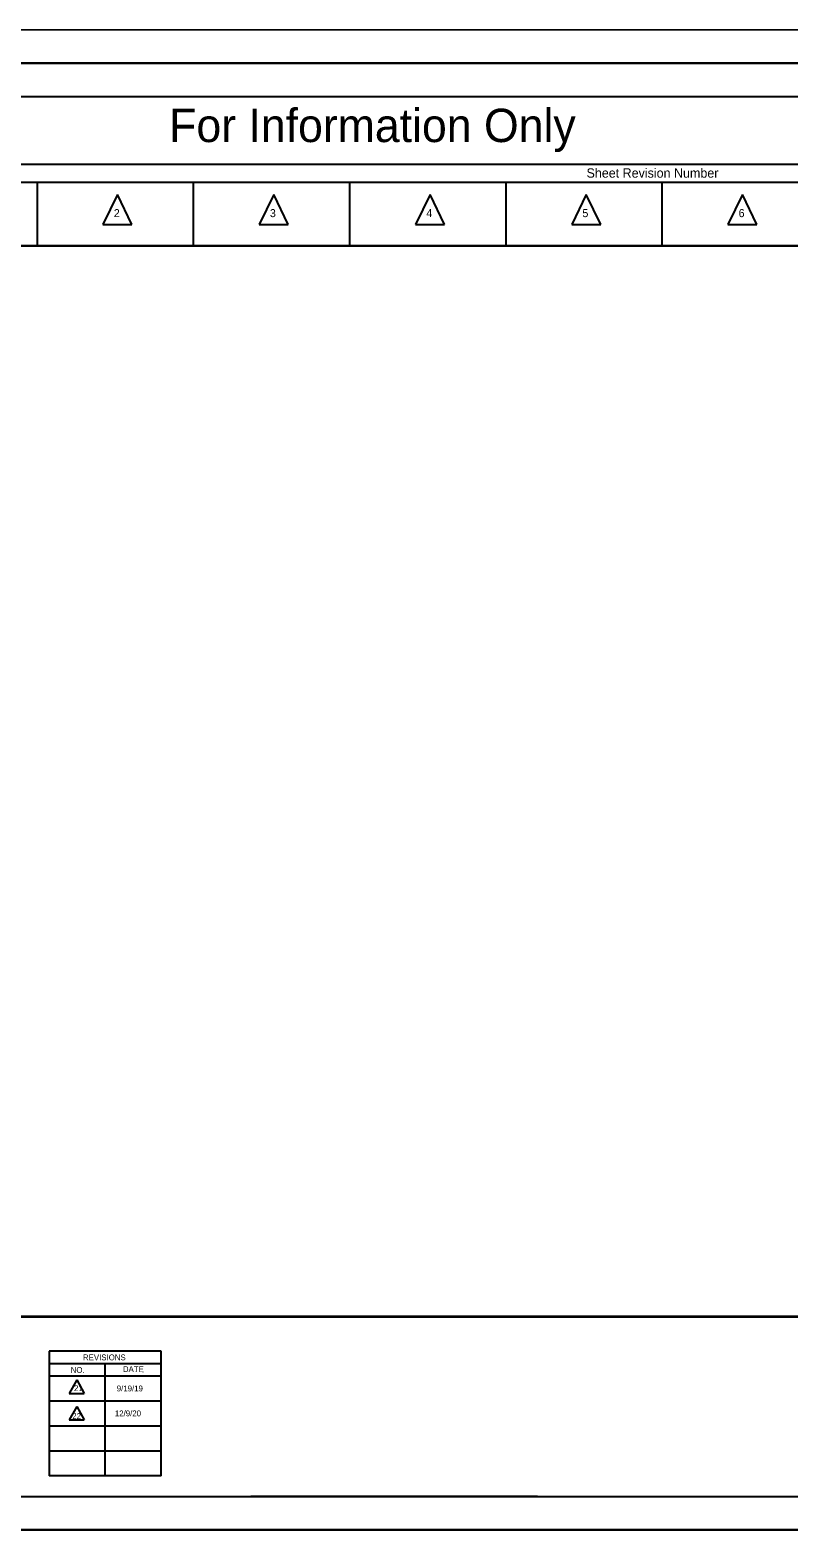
# Model space of a CAD drawing. Extents: x -2251 to 10196, y -13470 to 1199.
# Drawn here: x 5671 to 6239, y -2926 to -1801 of the extents above; entities that cross this region are included whole.
import ezdxf

# ---------------------------------------------------------------- set-up
doc = ezdxf.new("R2010")
doc.units = 0
for name, color, linetype in [('RD_SHT_Bndy', 7, 'Continuous'), ('RD_SHT_Iplotshp', 7, 'Continuous'), ('RD_SHT_Misc1', 7, 'Continuous'), ('RD_SHT_Snap', 7, 'Continuous'), ('RD_SHT_TX', 7, 'Continuous'), ('RD_TX_RoadID', 7, 'Continuous')]:
    doc.layers.add(name, color=color, linetype=linetype)

msp = doc.modelspace()

# ---------------------------------------------------------------- linework, layer by layer
at = {"layer": 'RD_SHT_Bndy'}
for p, q in [((6791.6, -1800.7), (5031.6, -1800.6)), ((6791.6, -1825.6), (5031.6, -1825.6)), ((5103.1, -1850.6), (6778.1, -1850.6)), ((5153.4, -1914.8), (6731.1, -1914.8)), ((5676, -1962.6), (5676, -1914.8)), ((5793.1, -1962.6), (5793.1, -1914.8)), ((5910.2, -1962.6), (5910.2, -1914.8)), ((6027.3, -1962.6), (6027.3, -1914.8)), ((6144.3, -1962.6), (6144.3, -1914.8)), ((5736.2, -1924.1), (5725.2, -1946.6)), ((5746.9, -1946.6), (5736.2, -1924.1)), ((5853.2, -1924.1), (5842.3, -1946.6)), ((5864, -1946.6), (5853.2, -1924.1)), ((5970.3, -1924.1), (5959.4, -1946.6)), ((5981.1, -1946.6), (5970.3, -1924.1)), ((6087.4, -1924.1), (6076.5, -1946.6)), ((6098.2, -1946.6), (6087.4, -1924.1)), ((6204.5, -1924.1), (6193.5, -1946.6)), ((6215.3, -1946.6), (6204.5, -1924.1)), ((5725.2, -1946.6), (5746.9, -1946.6)), ((5842.3, -1946.6), (5864, -1946.6)), ((5959.4, -1946.6), (5981.1, -1946.6)), ((6076.5, -1946.6), (6098.2, -1946.6)), ((6193.5, -1946.6), (6215.3, -1946.6)), ((5153.4, -1962.6), (6731.1, -1962.6)), ((5103.1, -2900.6), (6778.1, -2900.6)), ((6050.9, -2900.6), (5836.1, -2900.6)), ((6791.6, -2925.6), (5031.6, -2925.6))]:
    msp.add_line(p, q, dxfattribs=at)
msp.add_lwpolyline([(5153.4, -1901.3), (6731.1, -1901.3), (6731.1, -2765.6), (5153.4, -2765.6)], close=True, dxfattribs=at)
at = {"layer": 'RD_SHT_Iplotshp'}
msp.add_lwpolyline([(4996.6, -1825.6), (6796.6, -1825.6), (6796.6, -2925.6), (4996.6, -2925.6)], close=True, dxfattribs=at)
at = {"layer": 'RD_SHT_Misc1'}
msp.add_lwpolyline([(6796.6, -2925.6), (6796.7, -1825.6), (5096.7, -1825.6), (5096.6, -2925.6)], close=True, dxfattribs=at)
at = {"layer": 'RD_SHT_Snap'}
msp.add_lwpolyline([(5008.1, -1825.6), (6808.1, -1825.6), (6808.1, -2925.6), (5008.1, -2925.6)], close=True, dxfattribs=at)
at = {"layer": 'RD_SHT_TX'}
for p, q in [((5768.9, -2791.6), (5684.9, -2791.6)), ((5684.9, -2791.6), (5684.9, -2885.1)), ((5768.9, -2800.9), (5684.9, -2800.9)), ((5726.9, -2885.1), (5726.9, -2800.9)), ((5768.9, -2885.1), (5768.9, -2791.6)), ((5768.9, -2810.3), (5684.9, -2810.3)), ((5705.5, -2813), (5699.8, -2823.2)), ((5699.8, -2823.2), (5711.2, -2823.2)), ((5705.5, -2813), (5711.2, -2823.2)), ((5768.9, -2829), (5684.9, -2829)), ((5705.5, -2832.9), (5699.8, -2843.1)), ((5705.5, -2832.9), (5711.2, -2843.1)), ((5699.8, -2843.1), (5711.2, -2843.1)), ((5768.9, -2847.7), (5684.9, -2847.7)), ((5768.9, -2866.4), (5684.9, -2866.4)), ((5768.9, -2885.1), (5684.9, -2885.1))]:
    msp.add_line(p, q, dxfattribs=at)
at = {"layer": 'RD_TX_RoadID'}
msp.add_lwpolyline([(5150.5, -2765.7), (6733.9, -2765.7), (6733.9, -1962.6), (5150.5, -1962.6)], close=True, dxfattribs=at)

# ---------------------------------------------------------------- texts
at = {"layer": 'RD_SHT_Bndy'}
for s, height, p in [('Sheet Revision Number', 7, (6087.6, -1911.4)), ('2', 6, (5733.3, -1941)), ('3', 6, (5850.3, -1941)), ('4', 6, (5967.5, -1941)), ('5', 6, (6084.5, -1941)), ('6', 6, (6201.6, -1941))]:
    msp.add_text(s, height=height, dxfattribs=at).set_placement(p)
at = {"layer": 'RD_SHT_TX'}
for s, height, p in [('For Information Only', 25, (5774.8, -1884.7)), ('21', 4.4, (5703.5, -2821.5)), ('9/19/19', 4.4, (5735.5, -2821.7)), ('22', 4.4, (5702.2, -2842.4)), ('12/9/20', 4.4, (5734.1, -2840.4))]:
    msp.add_text(s, height=height, dxfattribs=at).set_placement(p)
for s, height, rotation, p in [('REVISIONS', 4.4, 360, (5710.2, -2798.4)), ('NO.', 4.4, 360, (5701, -2807.8)), ('DATE', 4.41, 359.7246, (5740.1, -2807.2))]:
    msp.add_text(s, height=height, rotation=rotation, dxfattribs=at).set_placement(p)

doc.saveas('drawing.dxf')
